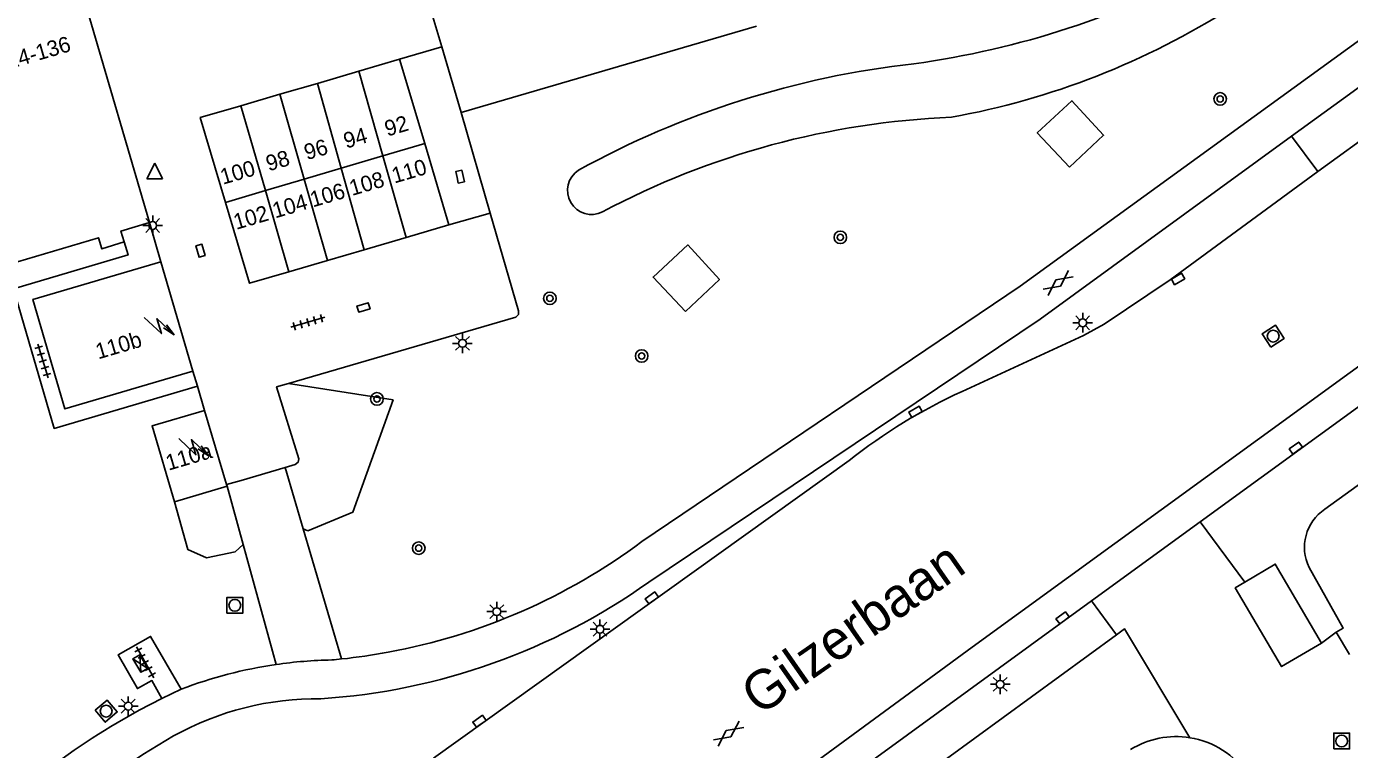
# Model space of a CAD drawing. Extents: x 131000 to 133013, y 393000 to 396501.
# Drawn here: x 131369.3 to 131453.4, y 396269.4 to 396315.4 of the extents above; entities that cross this region are included whole.
import ezdxf

# ---------------------------------------------------------------- set-up
doc = ezdxf.new("R2010")
doc.units = 0
for name, color, linetype in [('gg-afsc-hekwerk', 7, 'Continuous'), ('gg-anno-huisnummerreeks BGT', 7, 'Continuous'), ('gg-anno-openbare ruimte label', 7, 'Continuous'), ('gg-bbg-bijgebouw', 7, 'Continuous'), ('gg-bbg-hoofdgebouw', 7, 'Continuous'), ('gg-bbg-tussenscheiding', 7, 'Continuous'), ('gg-knt-verharding', 7, 'Continuous'), ('gg-knt-verharding nz', 7, 'Continuous'), ('gt-grn-groengrens', 7, 'Continuous'), ('gt-grn-vlakafsluiter', 7, 'Continuous'), ('gt-symb-boom', 7, 'Continuous'), ('gt-symb-gesloten verharding', 7, 'Continuous'), ('gt-symb-kolk', 7, 'Continuous'), ('gt-symb-lichtmast', 7, 'Continuous'), ('gt-symb-rioolschacht', 7, 'Continuous'), ('gt-symb-tegel verharding', 7, 'Continuous'), ('gt-symb-trafo symbool', 7, 'Continuous'), ('gt-symb-verkeersregelinstallatiekast', 7, 'Continuous'), ('gt-symb-waterafsluiter', 7, 'Continuous')]:
    doc.layers.add(name, color=color, linetype=linetype)

# ---------------------------------------------------------------- blocks, each defined once
blk = doc.blocks.new('gt0-LMAST')
at = {"layer": 'gt-symb-lichtmast'}
for p, q in [((-0.182, 0.173), (-0.447, 0.438)), ((-0.005, 0.246), (-0.005, 0.621)), ((0.172, 0.173), (0.437, 0.438)), ((-0.255, -0.004), (-0.63, -0.004)), ((-0.182, -0.181), (-0.447, -0.446)), ((-0.005, -0.254), (-0.005, -0.629)), ((0.437, -0.446), (0.172, -0.181)), ((0.245, -0.004), (0.62, -0.004))]:
    blk.add_line(p, q, dxfattribs=at)
blk.add_circle((-0.005, -0.004), 0.25, dxfattribs=at)
blk = doc.blocks.new('gt0-KOLK')
at = {"layer": 'gt-symb-kolk'}
blk.add_lwpolyline([(0, 0), (0.375, 0), (0.375, 0.4), (-0.375, 0.4), (-0.375, 0), (0, 0)], dxfattribs=at)
blk = doc.blocks.new('gt0-RS')
at = {"layer": 'gt-symb-rioolschacht'}
blk.add_lwpolyline([(-0.5, -0.5), (0.5, -0.5), (0.5, 0.5), (-0.5, 0.5)], close=True, dxfattribs=at)
blk.add_circle((0, 0), 0.375, dxfattribs=at)
blk = doc.blocks.new('gt0-GESVH1')
at = {"layer": 'gt-symb-gesloten verharding'}
for p, q in [((-0.992, -0.261), (0.008, 0.239)), ((0.008, -0.261), (-0.992, 0.239)), ((0.008, 0.239), (1.008, -0.261)), ((1.008, 0.239), (0.008, -0.261))]:
    blk.add_line(p, q, dxfattribs=at)
blk = doc.blocks.new('gt0-VRIKST')
at = {"layer": 'gt-symb-verkeersregelinstallatiekast'}
for p, q in [((-0.501, -0.249), (0.501, 0.249)), ((-0.501, 0.249), (0.501, -0.249))]:
    blk.add_line(p, q, dxfattribs=at)
blk.add_lwpolyline([(0.501, 0.249), (-0.501, 0.249), (-0.501, -0.249), (0.501, -0.249)], close=True, dxfattribs=at)
blk = doc.blocks.new('gt0-TEG1')
at = {"layer": 'gt-symb-tegel verharding'}
for p, q in [((-1.125, 0), (1.125, 0)), ((-0.9, -0.25), (-0.9, 0.25)), ((-0.45, -0.25), (-0.45, 0.25)), ((0, -0.25), (0, 0.25)), ((0.45, -0.25), (0.45, 0.25)), ((0.9, -0.25), (0.9, 0.25))]:
    blk.add_line(p, q, dxfattribs=at)
blk = doc.blocks.new('gt0-BOOM')
at = {"layer": 'gt-symb-boom'}
for radius in [0.4, 0.2]:
    blk.add_circle((0, 0), radius, dxfattribs=at)
blk = doc.blocks.new('gt0-WAFSL')
at = {"layer": 'gt-symb-waterafsluiter'}
for p, q in [((-0.5, -0.333), (0, 0.667)), ((0, 0.667), (0.5, -0.333)), ((0.5, -0.333), (-0.5, -0.333))]:
    blk.add_line(p, q, dxfattribs=at)
blk = doc.blocks.new('gt0-HSP')
at = {"layer": 'gt-symb-trafo symbool'}
for points in [[(0.771, 0.746), (-0.529, -0.004), (0.471, -0.004), (-0.829, -0.754)], [(-0.217, -0.24), (-0.829, -0.754), (-0.077, -0.48)]]:
    blk.add_lwpolyline(points, dxfattribs=at)

msp = doc.modelspace()

# ---------------------------------------------------------------- linework, layer by layer
at = {"layer": 'gg-afsc-hekwerk'}
for centre, radius, start, end in [((131442.361, 396264.764), 5.491, 80.84025, 121.8147), ((131442.359, 396264.774), 5.482, 33.96181, 80.80944)]:
    msp.add_arc(centre, radius, start, end, dxfattribs=at)
at = {"layer": 'gg-bbg-bijgebouw'}
for p, q in [((131393.04, 396313.3), (131390.444, 396312.539)), ((131394.637, 396307.944), (131393.04, 396313.3)), ((131390.444, 396312.539), (131387.819, 396311.77)), ((131385.44, 396311.073), (131382.966, 396310.348)), ((131387.819, 396311.77), (131385.44, 396311.073)), ((131396.18, 396302.77), (131394.637, 396307.944)), ((131393.452, 396301.971), (131396.18, 396302.77)), ((131390.797, 396301.192), (131393.452, 396301.971)), ((131388.466, 396300.509), (131390.797, 396301.192)), ((131386.014, 396299.791), (131388.466, 396300.509))]:
    msp.add_line(p, q, dxfattribs=at)
for points in [[(131381.986, 396304.205), (131380.38, 396309.59), (131382.966, 396310.348)], [(131381.986, 396304.205), (131383.52, 396299.06), (131386.014, 396299.791)]]:
    msp.add_lwpolyline(points, dxfattribs=at)
at = {"layer": 'gg-bbg-hoofdgebouw'}
for p, q in [((131395.72, 396314.089), (131393.79, 396320.65)), ((131373.121, 396316.729), (131377.16, 396302.92)), ((131415.705, 396315.409), (131396.95, 396309.91)), ((131396.95, 396309.91), (131395.72, 396314.089)), ((131377.869, 396300.429), (131379.916, 396293.474)), ((131382.057, 396286.269), (131380.65, 396290.98)), ((131378.75, 396285.18), (131382.09, 396286.16)), ((131382.09, 396286.16), (131382.057, 396286.269))]:
    msp.add_line(p, q, dxfattribs=at)
for points in [[(131360.055, 396323.68), (131362.12, 396316.53), (131360.77, 396316.14), (131363.54, 396306.94), (131364.88, 396307.34), (131367.04, 396299.92), (131373.93, 396301.96), (131374.14, 396301.25), (131375.55, 396301.69)], [(131377.16, 396302.92), (131375.34, 396302.38), (131375.55, 396301.69)], [(131379.916, 396293.474), (131371.786, 396291.081), (131369.752, 396298.04), (131377.869, 396300.429)], [(131380.65, 396290.98), (131377.32, 396290), (131378.75, 396285.18)]]:
    msp.add_lwpolyline(points, dxfattribs=at)
at = {"layer": 'gg-bbg-tussenscheiding'}
for p, q in [((131390.444, 396312.539), (131391.975, 396307.157)), ((131386.984, 396305.681), (131385.44, 396311.073)), ((131387.819, 396311.77), (131389.337, 396306.377)), ((131382.966, 396310.348), (131384.523, 396304.954)), ((131391.975, 396307.157), (131394.637, 396307.944)), ((131389.337, 396306.377), (131391.975, 396307.157)), ((131391.975, 396307.157), (131393.452, 396301.971)), ((131386.984, 396305.681), (131389.337, 396306.377)), ((131389.337, 396306.377), (131390.797, 396301.192)), ((131384.523, 396304.954), (131386.984, 396305.681)), ((131388.466, 396300.509), (131386.984, 396305.681)), ((131381.986, 396304.205), (131384.523, 396304.954)), ((131384.523, 396304.954), (131386.014, 396299.791))]:
    msp.add_line(p, q, dxfattribs=at)
at = {"layer": 'gg-knt-verharding'}
for p, q in [((131443.882, 396283.907), (131491.305, 396318.427)), ((131468.157, 396318.383), (131451.355, 396306.175)), ((131398.799, 396303.529), (131396.95, 396309.91)), ((131451.355, 396306.175), (131441.992, 396299.281)), ((131380.201, 396292.516), (131380.65, 396290.98)), ((131421.585, 396287.793), (131395.192, 396268.893)), ((131382.976, 396286.539), (131385.778, 396287.362)), ((131386.927, 396283.449), (131385.778, 396287.362)), ((131382.057, 396286.269), (131382.976, 396286.539)), ((131383.106, 396282.455), (131382.09, 396286.16)), ((131389.353, 396275.186), (131386.927, 396283.449)), ((131436.989, 396278.889), (131443.882, 396283.907)), ((131385.196, 396274.835), (131383.106, 396282.455)), ((131421.165, 396267.37), (131436.989, 396278.889)), ((131422.095, 396264.71), (131438.565, 396276.729)), ((131452.52, 396276.886), (131453.374, 396275.461)), ((131379.172, 396273.268), (131377.947, 396272.667))]:
    msp.add_line(p, q, dxfattribs=at)
for points in [[(131449.697, 396308.412), (131461.9, 396317.295), (131469.698, 396319.83), (131469.889, 396319.648)], [(131408.431, 396282.649), (131432.455, 396298.87), (131457.718, 396317.232)], [(131488.072, 396311.072), (131456.23, 396287.913), (131466.473, 396282.188), (131465.239, 396281.06), (131454.765, 396286.851), (131451.802, 396284.702)], [(131408.866, 396280.065), (131433.716, 396296.779), (131449.697, 396308.412)], [(131385.992, 396292.702), (131400.43, 396296.91), (131400.589, 396297.078), (131400.6, 396297.31), (131398.799, 396303.529)], [(131380.201, 396292.516), (131371.107, 396289.839), (131368.512, 396298.717), (131375.802, 396300.863), (131375.55, 396301.69)], [(131441.992, 396299.281), (131437.796, 396296.472), (131436.487, 396295.746), (131428.772, 396292.19)], [(131385.778, 396287.362), (131386.42, 396287.55), (131386.593, 396287.685), (131386.64, 396287.9), (131385.23, 396292.48), (131385.992, 396292.702)], [(131451.588, 396276.194), (131448.658, 396281.214), (131446.726, 396280.062)], [(131450.805, 396281.004), (131452.967, 396277.142), (131452.52, 396276.886)], [(131446.726, 396280.062), (131446.117, 396279.698), (131449.062, 396274.702), (131451.588, 396276.194)], [(131379.172, 396273.268), (131377.223, 396276.621), (131375.169, 396275.443), (131376.393, 396273.303), (131377.311, 396273.816), (131377.947, 396272.667)], [(131438.565, 396276.729), (131439.081, 396277.105), (131443.235, 396270.185)], [(131375.099, 396271.126), (131376.511, 396271.924), (131377.947, 396272.667)]]:
    msp.add_lwpolyline(points, dxfattribs=at)
for centre, radius, start, end in [((131443.197, 396260.54), 34.782, 114.50169, 128.41482), ((131453.428, 396282.28), 2.917, 123.87988, 205.94314), ((131385.311, 396313.638), 38.664, 280.42684, 306.72562), ((131385.36, 396313.149), 40.584, 273.79416, 305.3928), ((131389.303, 396246.683), 28.45, 98.30057, 110.8614), ((131389.286, 396246.756), 28.376, 91.11332, 98.28801), ((131385.126, 396315.509), 40.543, 275.10658, 275.98405), ((131385.309, 396313.611), 38.637, 276.00806, 280.43669), ((131387.768, 396254.045), 18.611, 89.1447, 119.18136), ((131397.506, 396233.109), 44.129, 120.51484, 130.12446), ((131412.181, 396212.918), 66.434, 120.26942, 128.14829)]:
    msp.add_arc(centre, radius, start, end, dxfattribs=at)
at = {"layer": 'gg-knt-verharding nz'}
for p, q in [((131395.72, 396314.089), (131393.04, 396313.3)), ((131398.799, 396303.529), (131396.18, 396302.77)), ((131446.726, 396280.062), (131443.882, 396283.907)), ((131436.989, 396278.889), (131438.565, 396276.729)), ((131451.588, 396276.194), (131452.52, 396276.886))]:
    msp.add_line(p, q, dxfattribs=at)
msp.add_lwpolyline([(131414.54, 396263.83), (131418.585, 396267.986), (131429.406, 396275.929), (131519.539, 396341.505)], dxfattribs=at)
at = {"layer": 'gt-grn-groengrens'}
for p, q in [((131451.355, 396306.175), (131449.697, 396308.412)), ((131387.212, 396283.33), (131386.927, 396283.449)), ((131383.106, 396282.455), (131382.595, 396282.003))]:
    msp.add_line(p, q, dxfattribs=at)
for points in [[(131435.591, 396306.435), (131433.536, 396308.621), (131435.737, 396310.66), (131437.753, 396308.471), (131435.591, 396306.435)], [(131411.196, 396297.272), (131409.141, 396299.458), (131411.342, 396301.497), (131413.358, 396299.308), (131411.196, 396297.272)], [(131387.212, 396283.33), (131390.082, 396284.51), (131392.634, 396291.65), (131385.992, 396292.702)], [(131378.75, 396285.18), (131379.589, 396282.136), (131380.777, 396281.612), (131382.595, 396282.003)]]:
    msp.add_lwpolyline(points, dxfattribs=at)
for centre, radius, start, end in [((131417.998, 396369.04), 56.553, 277.83587, 298.2437), ((131419.308, 396358.214), 49.384, 280.23659, 302.53041), ((131432.043, 396256.159), 57.208, 96.35787, 118.89265), ((131430.217, 396257.939), 51.721, 92.36345, 118.00932), ((131405.237, 396304.965), 1.529, 123.09926, 296.88402)]:
    msp.add_arc(centre, radius, start, end, dxfattribs=at)
at = {"layer": 'gt-grn-vlakafsluiter'}
for p, q in [((131377.16, 396302.92), (131377.869, 396300.429)), ((131379.916, 396293.474), (131380.201, 396292.516))]:
    msp.add_line(p, q, dxfattribs=at)

# ---------------------------------------------------------------- block references
at = {"layer": 'gt-symb-boom'}
for p in [(131445.157, 396310.78), (131421.032, 396301.983), (131402.587, 396298.106), (131408.418, 396294.444), (131391.605, 396291.712), (131394.259, 396282.231)]:
    msp.add_blockref('gt0-BOOM', p, dxfattribs=at)
at = {"layer": 'gt-symb-gesloten verharding'}
for p, rotation in [((131434.865, 396299.081), 36.62940108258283), ((131413.927, 396270.443), 36.01052540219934)]:
    msp.add_blockref('gt0-GESVH1', p, dxfattribs=dict(at, rotation=rotation))
at = {"layer": 'gt-symb-kolk'}
for p, rotation in [((131396.69, 396305.796), -77.4649766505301), ((131380.205, 396301.079), -74.86552497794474), ((131442.381, 396299.508), -149.74356283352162), ((131390.805, 396297.339), 16.26020470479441), ((131425.905, 396290.72), 29.794617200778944), ((131450.084, 396288.431), 36.090567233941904), ((131409.178, 396278.905), 35.59763149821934), ((131435.267, 396277.637), 36.73108905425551), ((131398.228, 396271.065), 35.5176978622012)]:
    msp.add_blockref('gt0-KOLK', p, dxfattribs=dict(at, rotation=rotation))
at = {"layer": 'gt-symb-lichtmast'}
for p in [(131377.367, 396302.741), (131436.432, 396296.556), (131397.041, 396295.25), (131399.218, 396278.199), (131405.774, 396277.078), (131431.191, 396273.581), (131375.812, 396272.191)]:
    msp.add_blockref('gt0-LMAST', p, dxfattribs=at)
at = {"layer": 'gt-symb-rioolschacht'}
for p, rotation in [((131448.525, 396295.705), 32.87978190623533), ((131374.405, 396271.873), -49.460848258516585)]:
    msp.add_blockref('gt0-RS', p, dxfattribs=dict(at, rotation=rotation))
for p in [(131382.579, 396278.597), (131452.873, 396269.972)]:
    msp.add_blockref('gt0-RS', p, dxfattribs=at)
at = {"layer": 'gt-symb-tegel verharding'}
for p, rotation in [((131387.22, 396296.585), 16.26020470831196), ((131370.386, 396294.127), 106.98473253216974), ((131376.885, 396274.966), -61.001022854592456)]:
    msp.add_blockref('gt0-TEG1', p, dxfattribs=dict(at, rotation=rotation))
at = {"layer": 'gt-symb-trafo symbool'}
for p, rotation in [((131377.764, 396296.368), 106.62239613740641), ((131379.951, 396288.673), 106.62239613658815)]:
    msp.add_blockref('gt0-HSP', p, dxfattribs=dict(at, rotation=rotation))
at = {"layer": 'gt-symb-verkeersregelinstallatiekast', "rotation": -59.45835261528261}
msp.add_blockref('gt0-VRIKST', (131376.578, 396274.896), dxfattribs=at)
at = {"layer": 'gt-symb-waterafsluiter'}
msp.add_blockref('gt0-WAFSL', (131377.494, 396306.037), dxfattribs=at)

# ---------------------------------------------------------------- texts
at = {"layer": 'gg-anno-huisnummerreeks BGT'}
for s, rotation, p in [('114-136', 16.3, (131367.531, 396312.46)), ('92', 16.3, (131392.262, 396308.383)), ('94', 16.3, (131389.651, 396307.618)), ('96', 16.3, (131387.149, 396306.885)), ('100', 16.3, (131381.82, 396305.323)), ('98', 16.3, (131384.723, 396306.174)), ('110', 16.3, (131392.714, 396305.402)), ('108', 16.4, (131390.021, 396304.611)), ('106', 16.3, (131387.529, 396303.882)), ('104', 16.3, (131385.137, 396303.182)), ('102', 16.3, (131382.664, 396302.457)), ('110b', 16.4, (131373.905, 396294.223)), ('110a', 16.4, (131378.366, 396287.15))]:
    msp.add_text(s, height=1, rotation=rotation, dxfattribs=at).set_placement(p)
at = {"layer": 'gg-anno-openbare ruimte label'}
msp.add_text('Gilzerbaan', height=2.5, rotation=34.9, dxfattribs=at).set_placement((131415.894, 396271.526))

doc.saveas('drawing.dxf')
